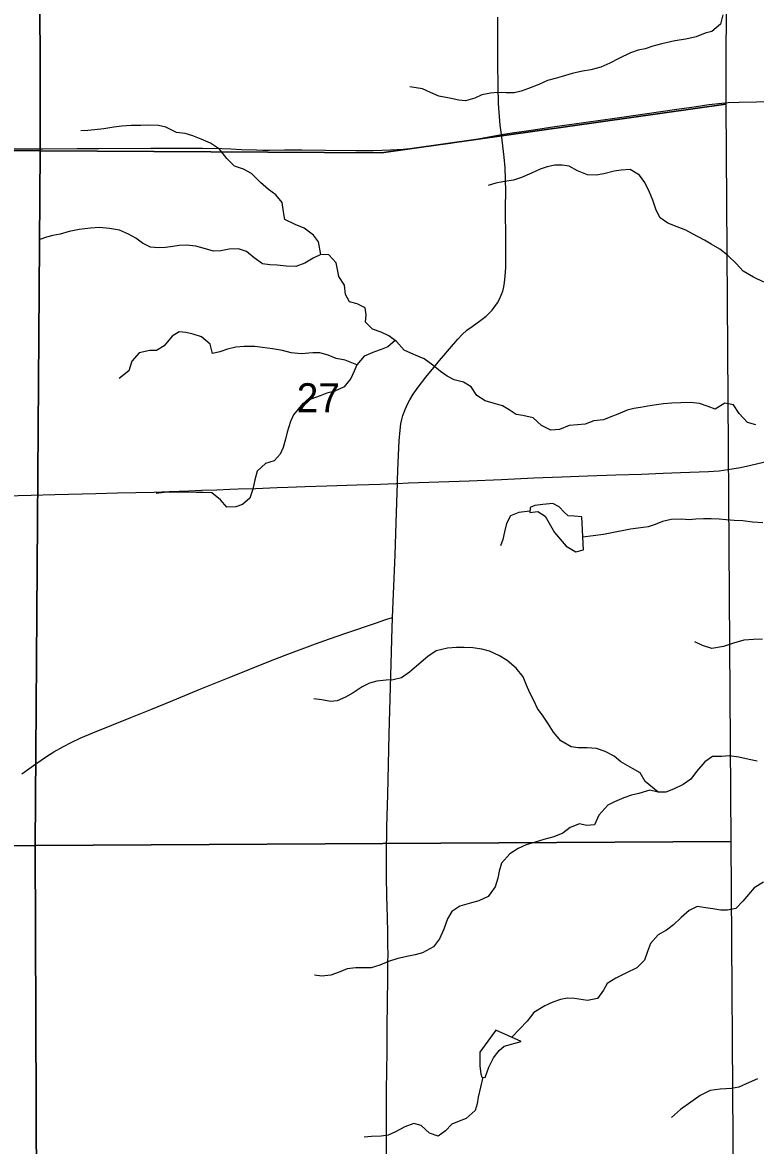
# Model space of a CAD drawing. Extents: x 1874609 to 2204689, y 815661 to 1281160.
# Drawn here: x 2061036 to 2066603, y 1028009 to 1036541 of the extents above; entities that cross this region are included whole.
import ezdxf

# ---------------------------------------------------------------- set-up
doc = ezdxf.new("R2010")
doc.units = 0
for name, color, linetype in [('GM_X_County_Road', 7, 'Continuous'), ('GM_X_Minor_Lake', 7, 'Continuous'), ('GM_X_Minor_River', 7, 'Continuous'), ('GM_X_Section', 7, 'Continuous'), ('GM_X_Section_Text', 7, 'Continuous'), ('GM_X_Township_Road', 7, 'Continuous')]:
    doc.layers.add(name, color=color, linetype=linetype)

msp = doc.modelspace()

# ---------------------------------------------------------------- linework, layer by layer
at = {"layer": 'GM_X_County_Road'}
for points in [[(2064672.4, 1035689.4), (2064663.2, 1035761.7), (2064657.2, 1035826.8), (2064651.9, 1035924.8), (2064648, 1036055.8), (2064646, 1036236.2), (2064646.6, 1036432.9), (2064646.6, 1036580.5)], [(2063883.7, 1033038.9), (2063884.3, 1033068.6), (2063888.2, 1033199.4), (2063896.6, 1033363.1), (2063902.8, 1033444.6), (2063909.6, 1033492.9), (2063916.4, 1033524.6), (2063925.2, 1033555.9), (2063941.5, 1033601.9), (2063961.1, 1033646.6), (2063976.3, 1033675.3), (2064002.1, 1033716.7), (2064040, 1033769.7), (2064100.1, 1033847.1), (2064172.3, 1033935.8), (2064203.7, 1033973.6), (2064235.3, 1034011.3), (2064277.6, 1034061.4), (2064340.8, 1034136.2), (2064374.3, 1034171.5), (2064410.6, 1034203.5), (2064449.7, 1034232.6), (2064517, 1034279.5), (2064556.3, 1034309.8), (2064580.8, 1034332.2), (2064603.2, 1034356.7), (2064623.6, 1034382.8), (2064642, 1034410.5), (2064658.2, 1034439.5), (2064671.9, 1034469.8), (2064682.9, 1034501.1), (2064691, 1034533.3), (2064696.8, 1034565.9), (2064702.2, 1034615.2), (2064705.8, 1034680.9), (2064707.1, 1034763.2), (2064706.5, 1034877.9), (2064704.9, 1035140.4), (2064705.4, 1035255.1), (2064704, 1035353.7), (2064700.4, 1035435.8), (2064693.3, 1035517.7), (2064677.7, 1035648.1), (2064672.4, 1035689.4)], [(2063846.5, 1032020.4), (2063852.5, 1032199.8), (2063866.4, 1032494.7), (2063874.2, 1032740.7), (2063882.4, 1032970.1), (2063883.7, 1033038.9)], [(2061032.1, 1030832.6), (2061138.1, 1030910.1), (2061219.2, 1030966), (2061274.8, 1031001.2), (2061346.2, 1031042), (2061404.8, 1031071.9), (2061479.3, 1031106.4), (2061570.3, 1031144.5), (2061859.2, 1031260.8), (2062011.2, 1031322.5), (2062178.4, 1031390.1), (2062390.5, 1031477.8), (2062618.8, 1031569.3), (2062907.2, 1031687.1), (2063029.7, 1031734.1), (2063260.2, 1031819.9), (2063368.2, 1031859.3), (2063492.2, 1031902.1), (2063724.7, 1031981.5), (2063786.9, 1032002.5), (2063802.6, 1032007.3), (2063846.5, 1032020.4)], [(2063802.7, 1027669.5), (2063800.2, 1028036.4), (2063800.1, 1028151.2), (2063800.6, 1028266), (2063799.1, 1028364.4), (2063799.1, 1028429.9), (2063802.3, 1028577.4), (2063804.5, 1028725.1), (2063805.8, 1028905.5), (2063810.7, 1029282.8), (2063811.6, 1029397.3), (2063811.9, 1029463), (2063811.5, 1029528.6), (2063809.3, 1029626.8), (2063807.2, 1029741.4), (2063805.5, 1029823.4), (2063803.2, 1029905.4), (2063800.7, 1030052.7), (2063800.1, 1030134.7), (2063799.9, 1030216.6), (2063803.7, 1030429.7), (2063810.2, 1030675.5), (2063812.7, 1030790.3), (2063821.3, 1031134.7), (2063825.1, 1031315), (2063837.2, 1031757.3), (2063841, 1031855.7), (2063846.5, 1032020.4)]]:
    msp.add_lwpolyline(points, dxfattribs=at)
at = {"layer": 'GM_X_Minor_Lake'}
for points in [[(2065283.2, 1032784.6), (2065225.1, 1032790.4), (2065181, 1032792.3), (2065148.9, 1032820.2), (2065112.7, 1032862.2), (2065062.6, 1032886.1), (2064986.5, 1032879.8), (2064926.5, 1032871.6), (2064892.5, 1032855.5), (2064888.6, 1032817.4), (2064950.6, 1032825.6), (2065004.8, 1032789.7), (2065075.3, 1032667.7), (2065163.7, 1032561.8), (2065237.9, 1032520), (2065296, 1032534.2)], [(2065296, 1032534.2), (2065283.2, 1032784.6)], [(2064631.5, 1028886.3), (2064507.8, 1028717.7), (2064510.1, 1028613.5), (2064516.3, 1028555.4), (2064524.4, 1028529.4), (2064550.4, 1028527.5), (2064576.2, 1028603.7), (2064612.1, 1028675.9), (2064656, 1028732.2), (2064693.9, 1028764.3), (2064824, 1028800.8)], [(2064824, 1028800.8), (2064631.5, 1028886.3)]]:
    msp.add_lwpolyline(points, dxfattribs=at)
at = {"layer": 'GM_X_Minor_River'}
for points in [[(2066353.7, 1036600.2), (2066335.9, 1036528), (2066269.9, 1036473.7), (2066219.9, 1036459.5), (2066151.9, 1036431.3), (2066073.8, 1036415), (2065989.7, 1036402.8), (2065891.7, 1036378.4), (2065821.6, 1036360.2), (2065763.6, 1036342), (2065711.6, 1036329.8), (2065653.5, 1036311.6), (2065565.5, 1036267.2), (2065495.5, 1036233), (2065427.5, 1036202.7), (2065351.5, 1036182.4), (2065289.4, 1036172.2), (2065209.3, 1036154), (2065133.3, 1036129.7), (2065081.3, 1036115.5), (2065023.2, 1036099.3), (2064957.2, 1036071.1), (2064879.2, 1036040.8), (2064823.2, 1036020.6), (2064769.1, 1036006.4), (2064709.1, 1036006.2), (2064643, 1036008), (2064588.9, 1036003.8), (2064524.8, 1035991.6), (2064470.8, 1035965.4), (2064400.8, 1035945.2), (2064348.7, 1035951), (2064278.6, 1035966.8), (2064198.4, 1035982.6), (2064134.2, 1036008.4), (2064074.1, 1036036.3), (2063977.9, 1036052)], [(2063302.6, 1034777.9), (2063284.3, 1034874), (2063246.1, 1034925.9), (2063173.8, 1034977.8), (2063107.7, 1035005.7), (2063027.4, 1035045.5), (2063019.3, 1035101.5), (2063009, 1035173.6), (2062960.8, 1035231.6), (2062904.6, 1035271.5), (2062842.4, 1035325.4), (2062776.1, 1035393.3), (2062713.9, 1035427.2), (2062645.7, 1035449), (2062587.5, 1035508.9), (2062533.2, 1035578.9), (2062465, 1035624.7), (2062392.8, 1035654.6), (2062330.6, 1035680.4), (2062270.5, 1035698.3), (2062204.3, 1035706.1), (2062124.1, 1035745.9), (2062068, 1035759.8), (2061995.9, 1035761.5), (2061935.8, 1035759.3), (2061861.7, 1035759.1), (2061791.6, 1035752.9), (2061729.5, 1035744.7), (2061653.5, 1035732.4), (2061583.4, 1035726.2), (2061531.3, 1035720), (2061479.3, 1035717.9)], [(2066666, 1034567.7), (2066587.8, 1034607.6), (2066509.6, 1034651.4), (2066457.3, 1034707.3), (2066391, 1034773.2), (2066332.8, 1034819.1), (2066266.6, 1034857), (2066214.5, 1034886.9), (2066124.2, 1034936.7), (2066074, 1034962.6), (2066007.9, 1034988.4), (2065935.7, 1035016.3), (2065877.5, 1035056.2), (2065847.3, 1035116.2), (2065823, 1035190.2), (2065796.8, 1035252.2), (2065762.5, 1035326.3), (2065722.3, 1035380.2), (2065650.1, 1035424.1), (2065582, 1035419.9), (2065530, 1035411.7), (2065449.9, 1035391.4), (2065391.9, 1035381.2), (2065325.8, 1035383), (2065251.6, 1035414.8), (2065187.4, 1035448.7), (2065135.3, 1035456.6), (2065079.2, 1035458.4), (2065019.1, 1035444.2), (2064967.1, 1035428), (2064901.1, 1035395.8), (2064825.1, 1035363.5), (2064765.1, 1035343.2), (2064697, 1035333), (2064630.9, 1035320.8), (2064572.9, 1035302.6)], [(2062605.5, 1034819.8), (2062543.4, 1034805.6), (2062487.4, 1034803.4), (2062407.2, 1034827.2), (2062351.1, 1034841.1), (2062284.9, 1034848.9), (2062226.9, 1034846.7), (2062176.8, 1034838.5), (2062122.8, 1034832.4), (2062068.7, 1034830.2), (2062008.6, 1034834), (2061946.4, 1034863.9), (2061896.2, 1034901.8), (2061840, 1034933.7), (2061771.9, 1034963.5), (2061697.7, 1034977.3), (2061619.6, 1034983.1), (2061553.5, 1034978.9), (2061467.4, 1034968.6), (2061391.3, 1034954.3), (2061323.3, 1034934.1), (2061267.3, 1034921.9), (2061217.2, 1034909.8), (2061167.2, 1034893.6)], [(2066605.1, 1033485.7), (2066540.9, 1033501.6), (2066478.7, 1033569.5), (2066436.4, 1033635.5), (2066370.3, 1033649.3), (2066296.3, 1033603), (2066244.2, 1033622.9), (2066176, 1033646.7), (2066109.9, 1033654.5), (2066035.8, 1033652.3), (2065967.7, 1033650.1), (2065903.6, 1033643.9), (2065849.6, 1033635.7), (2065785.5, 1033625.5), (2065729.4, 1033617.3), (2065677.4, 1033609.1), (2065627.4, 1033595), (2065557.4, 1033566.7), (2065503.3, 1033546.5), (2065449.3, 1033522.3), (2065375.2, 1033516), (2065309.2, 1033489.8), (2065251.2, 1033483.6), (2065187.1, 1033479.4), (2065115.1, 1033449.2), (2065049, 1033442.9), (2064976.8, 1033478.8), (2064914.5, 1033536.7), (2064836.3, 1033554.5), (2064784.2, 1033564.3), (2064732.1, 1033598.2), (2064681.9, 1033630.1), (2064609.7, 1033650), (2064549.6, 1033665.8), (2064485.4, 1033707.7), (2064443.2, 1033773.7), (2064385, 1033807.5), (2064314.8, 1033827.4), (2064260.7, 1033855.2), (2064210.5, 1033889.2), (2064152.3, 1033937), (2064086, 1033984.9), (2064007.8, 1034018.7), (2063933.6, 1034052.6), (2063877.3, 1034116.5), (2063819.1, 1034160.4), (2063761, 1034188.3), (2063694.8, 1034212.1), (2063640.6, 1034264), (2063646.4, 1034320.2), (2063638.3, 1034372.2), (2063578.1, 1034404.1), (2063520, 1034417.9), (2063489.8, 1034473.9), (2063481.5, 1034546), (2063439.3, 1034612), (2063429.1, 1034664.1), (2063419, 1034714.1), (2063362.7, 1034776), (2063302.6, 1034777.9), (2063242.6, 1034749.6), (2063180.6, 1034713.4), (2063112.6, 1034687.1), (2063038.5, 1034690.9), (2062970.4, 1034696.7), (2062914.3, 1034700.5), (2062858.2, 1034706.4), (2062795.9, 1034754.3), (2062737.7, 1034802.2), (2062675.6, 1034822), (2062605.5, 1034819.8)], [(2063575.4, 1033941.3), (2063487.2, 1033975.1), (2063419.1, 1033988.9), (2063356.9, 1034014.8), (2063292.8, 1034030.6), (2063240.7, 1034030.4), (2063152.6, 1034024.2), (2063076.4, 1034031.9), (2063010.3, 1034049.8), (2062934.2, 1034061.5), (2062858, 1034071.3), (2062799.9, 1034079.2), (2062719.8, 1034080.9), (2062655.7, 1034074.7), (2062591.7, 1034058.5), (2062535.6, 1034038.3), (2062479.6, 1034026.1), (2062461.4, 1034096.2), (2062395.1, 1034152.1), (2062333, 1034173.9), (2062276.8, 1034185.8), (2062226.8, 1034191.6), (2062172.8, 1034159.4), (2062110.9, 1034085.1), (2062052.9, 1034048.9), (2062002.8, 1034048.7), (2061920.8, 1034032.4), (2061866.9, 1033968.2), (2061843.1, 1033894), (2061771.1, 1033837.7)], [(2063865.8, 1034125.2), (2063811.4, 1034076.2), (2063759.3, 1034058), (2063709.3, 1034039.9), (2063631.3, 1034005.6), (2063575.4, 1033941.3), (2063553.5, 1033891.2), (2063529.7, 1033837), (2063479.8, 1033772.7), (2063407.8, 1033740.4), (2063347.7, 1033724.2), (2063295.7, 1033706.1), (2063225.7, 1033679.8), (2063163.7, 1033647.6), (2063093.8, 1033561.2), (2063072, 1033509.1), (2063046.1, 1033428.8), (2063034.3, 1033374.7), (2063016.4, 1033312.6), (2062992.6, 1033262.4), (2062946.6, 1033212.2), (2062880.6, 1033189.9), (2062818.7, 1033131.7), (2062800.8, 1033067.5), (2062785, 1032995.3), (2062761.2, 1032927.2), (2062707.2, 1032878.9), (2062657.2, 1032860.7), (2062587.1, 1032858.5), (2062538.9, 1032914.5), (2062472.7, 1032968.3), (2062408.6, 1032970.2), (2062354.5, 1032970), (2062282.4, 1032971.8), (2062230.3, 1032973.6), (2062178.2, 1032973.5), (2062112.1, 1032971.3), (2062052.1, 1032963.1)], [(2064889.8, 1032829.3), (2064806.4, 1032819.2), (2064742.4, 1032792.9), (2064710.5, 1032734.8), (2064696.7, 1032670.6), (2064684.8, 1032614.5), (2064665, 1032564.3)], [(2066659.3, 1032740.7), (2066579.2, 1032746.4), (2066507.1, 1032754.2), (2066440.9, 1032758), (2066380.8, 1032763.9), (2066326.8, 1032767.7), (2066264.7, 1032769.5), (2066206.6, 1032771.3), (2066148.5, 1032767.2), (2066098.4, 1032763), (2066042.3, 1032766.8), (2065962.2, 1032766.6), (2065896.2, 1032750.4), (2065840.2, 1032726.2), (2065786.2, 1032710), (2065712.1, 1032699.7), (2065654, 1032691.5), (2065602, 1032681.4), (2065535.9, 1032669.2), (2065447.8, 1032650.8), (2065291, 1032632.2)], [(2066655.9, 1031857.2), (2066587.8, 1031855), (2066513.7, 1031848.8), (2066435.6, 1031826.5), (2066359.6, 1031800.2), (2066271.5, 1031785.9), (2066199.4, 1031807.8), (2066141.2, 1031835.6)], [(2065864.1, 1030692.9), (2065765.7, 1030774.8), (2065727.5, 1030840.8), (2065669.3, 1030874.6), (2065581, 1030924.4), (2065528.8, 1030966.3), (2065460.6, 1031002.2), (2065394.4, 1031026), (2065324.3, 1031031.8), (2065256.2, 1031029.6), (2065202.1, 1031039.5), (2065123.9, 1031083.3), (2065067.6, 1031149.2), (2065029.4, 1031211.2), (2064989.2, 1031271.2), (2064946.9, 1031329.2), (2064918.7, 1031389.2), (2064888.5, 1031449.2), (2064864.3, 1031507.2), (2064838.1, 1031571.2), (2064785.8, 1031635.2), (2064715.6, 1031693.1), (2064657.4, 1031728.9), (2064583.2, 1031764.8), (2064523, 1031780.6), (2064456.9, 1031790.4), (2064388.8, 1031792.2), (2064332.7, 1031792.1), (2064264.6, 1031787.8), (2064176.6, 1031767.5), (2064114.6, 1031725.3), (2064028.7, 1031650.9), (2063974.7, 1031604.7), (2063914.8, 1031562.4), (2063850.7, 1031546.2), (2063796.7, 1031544), (2063726.6, 1031537.8), (2063670.5, 1031521.6), (2063616.6, 1031493.4), (2063546.6, 1031449.1), (2063488.6, 1031414.9), (2063426.6, 1031386.7), (2063374.5, 1031382.5), (2063308.4, 1031394.3), (2063248.3, 1031404.2)], [(2066614.5, 1030929.6), (2066554.3, 1030943.4), (2066476.2, 1030959.2), (2066402.1, 1030969), (2066348, 1030964.8), (2066275.9, 1030964.6), (2066217.9, 1030924.4), (2066154, 1030850), (2066110.1, 1030791.8), (2066054.2, 1030751.6), (2065980.2, 1030717.3), (2065922.2, 1030693.1), (2065864.1, 1030692.9)], [(2065864.1, 1030692.9), (2065799.9, 1030708.8), (2065715.9, 1030684.5), (2065659.9, 1030670.3), (2065603.8, 1030652.1), (2065531.8, 1030621.8), (2065479.8, 1030595.6), (2065413.9, 1030519.3), (2065380.1, 1030447.1), (2065318, 1030440.9), (2065265.9, 1030452.7), (2065193.9, 1030426.5), (2065139.9, 1030382.2), (2065071.9, 1030354), (2064995.9, 1030333.7), (2064929.8, 1030313.5), (2064861.8, 1030293.2), (2064799.8, 1030265), (2064737.8, 1030224.8), (2064673.9, 1030154.4), (2064656.1, 1030094.3), (2064646.2, 1030040.2), (2064624.4, 1029976), (2064572.5, 1029901.7), (2064502.5, 1029869.5), (2064444.5, 1029853.3), (2064356.4, 1029829), (2064296.4, 1029786.7), (2064264.6, 1029730.5), (2064234.7, 1029652.3), (2064202.9, 1029580.1), (2064157, 1029517.9), (2064073, 1029473.5), (2064019, 1029459.4), (2063966.9, 1029447.2), (2063886.9, 1029430.9), (2063814.8, 1029408.7), (2063748.8, 1029380.4), (2063682.8, 1029360.2), (2063568.6, 1029359.8), (2063502.5, 1029351.6), (2063440.5, 1029325.4), (2063376.5, 1029303.2), (2063308.4, 1029296.9), (2063252.3, 1029302.8)], [(2066663.2, 1030010.2), (2066591.2, 1029968), (2066549.3, 1029917.8), (2066507.4, 1029865.5), (2066453.5, 1029811.3), (2066389.4, 1029797.1), (2066339.3, 1029796.9), (2066277.2, 1029806.8), (2066225.1, 1029814.6), (2066159, 1029824.4), (2066099, 1029794.2), (2066037.1, 1029741.9), (2065979.1, 1029685.7), (2065927.2, 1029645.4), (2065863.2, 1029611.2), (2065805.3, 1029544.9), (2065781.4, 1029482.7), (2065759.6, 1029418.6), (2065701.7, 1029358.3), (2065617.7, 1029318), (2065541.7, 1029281.7), (2065475.7, 1029239.4), (2065447.8, 1029189.3), (2065401.9, 1029127), (2065327.9, 1029110.8), (2065227.7, 1029126.5), (2065173.6, 1029128.3), (2065121.5, 1029118.2), (2065063.5, 1029098), (2065001.5, 1029071.7), (2064919.5, 1029021.4), (2064867.6, 1028955.1), (2064751.8, 1028832.8)], [(2064531.1, 1028528.9), (2064496.8, 1028377.1), (2064488.9, 1028327), (2064473, 1028274.9), (2064405.1, 1028214.6), (2064353.1, 1028194.4), (2064297.1, 1028172.2), (2064247.1, 1028120), (2064193.2, 1028079.7), (2064127, 1028103.6), (2064062.8, 1028161.5), (2064008.6, 1028177.3), (2063938.6, 1028151.1), (2063868.6, 1028112.8), (2063812.6, 1028088.6), (2063760.6, 1028080.4), (2063686.5, 1028078.2), (2063630.4, 1028074)], [(2066617.4, 1028515.8), (2066555.4, 1028487.5), (2066475.4, 1028453.2), (2066419.3, 1028443), (2066333.2, 1028436.8), (2066257.1, 1028428.5), (2066183.1, 1028390.2), (2066111.2, 1028337.9), (2066033.2, 1028283.6), (2065965.3, 1028221.3)]]:
    msp.add_lwpolyline(points, dxfattribs=at)
at = {"layer": 'GM_X_Section'}
for points in [[(2061162.3, 1040854), (2063815.8, 1040871.2), (2066390.1, 1041196.4), (2066376.4, 1035921.3), (2063762.2, 1035552.1), (2061170.7, 1035567.1)], [(2055929.2, 1040887.8), (2061162.3, 1040854), (2061170.7, 1035567.1), (2055877.6, 1035592.6)], [(2061170.7, 1035567.1), (2063762.2, 1035552.1), (2066376.4, 1035921.3), (2066415.9, 1030320.4), (2061133.1, 1030288)], [(2055877.6, 1035592.6), (2061170.7, 1035567.1), (2061133.1, 1030288), (2055820.2, 1030261.6)], [(2061133.1, 1030288), (2066415.9, 1030320.4), (2066450.2, 1025041.6), (2066060.1, 1025034.2), (2061153.4, 1025011.2)], [(2055820.2, 1030261.6), (2061133.1, 1030288), (2061153.4, 1025011.2), (2061077.4, 1025013), (2055850.6, 1024964.8)]]:
    msp.add_lwpolyline(points, close=True, dxfattribs=at)
at = {"layer": 'GM_X_Township_Road'}
for points in [[(2064672.4, 1035689.4), (2064738, 1035699.5), (2064915.9, 1035726.7), (2065078.2, 1035750), (2065208.1, 1035769.1), (2065533.6, 1035815.5), (2065761.3, 1035848.2), (2066005.5, 1035881.8), (2066135.5, 1035901.1), (2066249.1, 1035917.2), (2066346.9, 1035928.7), (2066396, 1035932.9), (2066478, 1035936.4), (2066609.4, 1035938.9), (2066773.6, 1035941.5), (2066954.4, 1035944.7), (2067152.1, 1035950.2), (2067201.2, 1035949.1), (2067217.6, 1035947.1), (2067233.5, 1035943.3), (2067248.5, 1035936.9), (2067261.7, 1035927.3), (2067271.6, 1035917.6)], [(2060911.4, 1035582.3), (2061190.2, 1035582.5), (2061452.3, 1035582.7), (2061616.3, 1035584.3), (2062010.1, 1035587.2), (2062272.6, 1035587.4), (2062403.8, 1035586.6), (2062551.4, 1035583.5), (2062616.9, 1035580.9), (2062698.7, 1035576.8), (2062813.2, 1035572.8), (2062862.4, 1035572), (2062911.5, 1035571.8), (2063026, 1035572.8), (2063157, 1035573), (2063337.3, 1035571.4), (2063567, 1035568.9), (2063698.2, 1035569.3), (2063829.4, 1035572.9), (2063927.6, 1035579.1), (2064025.5, 1035588.8), (2064155.6, 1035605.8), (2064285.4, 1035625.3), (2064365.1, 1035637.3), (2064496, 1035658.2), (2064672.4, 1035689.4)], [(2063883.7, 1033038.9), (2063968.5, 1033043), (2064197.5, 1033051.8), (2064426.8, 1033059.4), (2064672.5, 1033069.9), (2064918.3, 1033081.9), (2065131.3, 1033090), (2065327.9, 1033097), (2065540.7, 1033104.3), (2065737.2, 1033110.3), (2065900.9, 1033116.3), (2066031.9, 1033121.5), (2066244.9, 1033129.5), (2066326.5, 1033136.2), (2066391.4, 1033144.7), (2066488.2, 1033161.4), (2066568.2, 1033177.7), (2066663.8, 1033200.3), (2066806.8, 1033236.7), (2066997, 1033287.4), (2067219, 1033346.3), (2067314, 1033372), (2067377.9, 1033386.6), (2067406.7, 1033391.9)], [(2060905.1, 1032944.3), (2061101.8, 1032949.6), (2061282.2, 1032954.3), (2061593.7, 1032963.3), (2061757.7, 1032967), (2062036.4, 1032973.4), (2062151.1, 1032977.4), (2062298.5, 1032983.8), (2062396.6, 1032988.5), (2062511.2, 1032991.7), (2062609.3, 1032994.8), (2062674.5, 1032997.5), (2062805.5, 1033001.9), (2062969.3, 1033008.6), (2063051.1, 1033012), (2063182.2, 1033015.3), (2063346, 1033021.3), (2063575.3, 1033029.9), (2063755.6, 1033034.4), (2063870.3, 1033038.3), (2063883.7, 1033038.9)]]:
    msp.add_lwpolyline(points, dxfattribs=at)

# ---------------------------------------------------------------- texts
at = {"layer": 'GM_X_Section_Text'}
msp.add_text('27', height=221, rotation=0.00001, dxfattribs=at).set_placement((2063118.3, 1033579.6))

doc.saveas('drawing.dxf')
